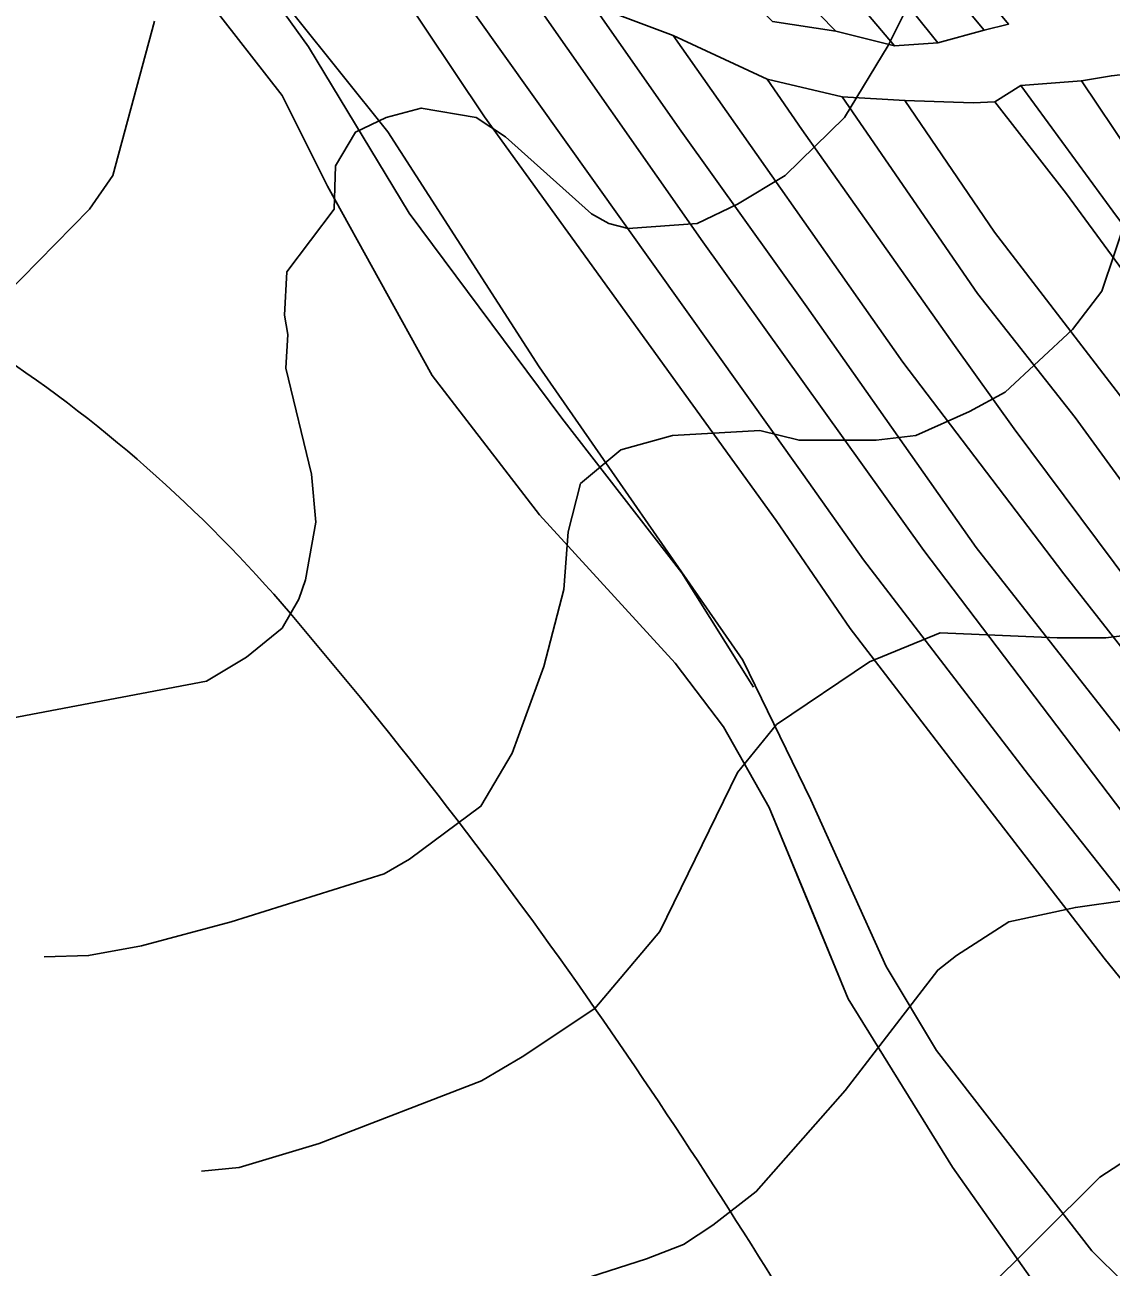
# Model space of a CAD drawing. Extents: x -510989 to -501240, y -1184665 to -1176098.
# Drawn here: x -505553.2 to -505327.6, y -1182632.7 to -1182374.7 of the extents above; entities that cross this region are included whole.
import ezdxf

# ---------------------------------------------------------------- set-up
doc = ezdxf.new("R2010")
doc.units = 0
for name, color, linetype in [('NAVRH_rozvodnice', 7, 'Continuous'), ('orna_puda', 7, 'Continuous'), ('ostatni_plocha_x_ostatni_komunikace', 7, 'Continuous'), ('popis', 7, 'Continuous'), ('STAV_povodi', 7, 'Continuous'), ('STAV_vyrazne_udolnice', 7, 'Continuous'), ('trvaly_travni_porost', 7, 'Continuous'), ('vrstevnice_01', 7, 'Continuous'), ('vrstevnice_02', 7, 'Continuous')]:
    doc.layers.add(name, color=color, linetype=linetype)

msp = doc.modelspace()

# ---------------------------------------------------------------- linework, layer by layer
at = {"layer": 'NAVRH_rozvodnice'}
for centre, radius, start, end in [((-505722.83, -1182688.68), 295.41, 40.4572, 56.9767), ((-506300.95, -1183181.69), 1055.19, 34.83178, 40.4572), ((-506495.39, -1183317), 1292.08, 30.66565, 34.83178)]:
    msp.add_arc(centre, radius, start, end, dxfattribs=at)
at = {"layer": 'orna_puda'}
for points in [[(-505572.74, -1182138.34), (-505551.04, -1182158.25), (-505501.06, -1182206.51), (-505459.63, -1182247.61), (-505434.63, -1182273.45), (-505386.54, -1182329.08), (-505348.89, -1182374.58), (-505353.99, -1182375.84), (-505383.8, -1182340.06), (-505432.05, -1182285.28), (-505440.88, -1182274.42), (-505461.13, -1182252.52), (-505527.32, -1182186.73), (-505550.22, -1182165.56), (-505566.35, -1182151.16)], [(-505566.35, -1182151.16), (-505550.22, -1182165.56), (-505527.32, -1182186.73), (-505461.13, -1182252.52), (-505440.88, -1182274.42), (-505432.05, -1182285.28), (-505383.8, -1182340.06), (-505353.99, -1182375.84), (-505363.58, -1182378.47), (-505378.73, -1182359.48), (-505416.78, -1182317.32), (-505436.54, -1182296), (-505458.49, -1182271.78), (-505528.84, -1182200.14), (-505556.2, -1182174.66)], [(-505556.2, -1182174.66), (-505528.84, -1182200.14), (-505458.49, -1182271.78), (-505436.54, -1182296), (-505416.78, -1182317.32), (-505378.73, -1182359.48), (-505363.58, -1182378.47), (-505372.62, -1182379.09), (-505379.9, -1182370.43), (-505423.31, -1182323.98), (-505439.36, -1182307.51), (-505483.05, -1182261.36), (-505497.81, -1182246.58), (-505534.54, -1182209.27), (-505563.19, -1182182.97)], [(-505580.26, -1182182.28), (-505545.18, -1182214.83), (-505496.59, -1182262.3), (-505474.45, -1182284.56), (-505384.77, -1182376.07), (-505397.92, -1182374.05), (-505418.27, -1182353.06), (-505437.11, -1182334.78), (-505466.09, -1182307.35), (-505534.87, -1182240.97), (-505580.88, -1182197.95)], [(-505563.19, -1182182.97), (-505534.54, -1182209.27), (-505497.81, -1182246.58), (-505483.05, -1182261.36), (-505439.36, -1182307.51), (-505423.31, -1182323.98), (-505379.9, -1182370.43), (-505372.62, -1182379.09), (-505384.77, -1182376.07), (-505474.45, -1182284.56), (-505496.59, -1182262.3), (-505545.18, -1182214.83), (-505580.26, -1182182.28)]]:
    msp.add_lwpolyline(points, dxfattribs=at)
at = {"layer": 'ostatni_plocha_x_ostatni_komunikace'}
for points in [[(-505267.53, -1182372), (-505277.58, -1182375.3), (-505288.82, -1182376.43), (-505301.57, -1182378.04), (-505310.73, -1182381.81), (-505315.63, -1182383.42), (-505321.58, -1182384.65), (-505327.53, -1182385.31), (-505333.76, -1182386.35), (-505346.33, -1182387.3), (-505351.72, -1182390.7), (-505356.26, -1182390.89), (-505370.42, -1182390.42), (-505383.45, -1182389.66), (-505399.03, -1182385.98), (-505418.57, -1182376.91), (-505435.19, -1182370.68)], [(-505397.92, -1182374.05), (-505384.77, -1182376.07), (-505372.62, -1182379.09), (-505363.58, -1182378.47), (-505353.99, -1182375.84), (-505348.89, -1182374.58)]]:
    msp.add_lwpolyline(points, dxfattribs=at)
at = {"layer": 'popis'}
msp.add_lwpolyline([(-505333.58, -1182650.08), (-505360.57, -1182611.94), (-505382.19, -1182577), (-505390.4, -1182557.12), (-505398.6, -1182537.25), (-505408.11, -1182520.53), (-505418.12, -1182507.31), (-505446.34, -1182476.48), (-505468.66, -1182447.55), (-505479.52, -1182427.88), (-505490.37, -1182408.2), (-505495.09, -1182398.81), (-505499.81, -1182389.43), (-505515.23, -1182369.61), (-505527.14, -1182350.33), (-505539.05, -1182331.06), (-505552.21, -1182317.51), (-505557.61, -1182314.6)], dxfattribs=at)
at = {"layer": 'STAV_povodi'}
for centre, radius, start, end in [((-505722.83, -1182688.68), 295.41, 40.4572, 56.9767), ((-506300.95, -1183181.69), 1055.19, 34.83178, 40.4572), ((-506495.39, -1183317), 1292.08, 30.66565, 34.83178)]:
    msp.add_arc(centre, radius, start, end, dxfattribs=at)
at = {"layer": 'STAV_vyrazne_udolnice'}
msp.add_lwpolyline([(-505518.03, -1182346.33), (-505494.32, -1182379.28), (-505473.42, -1182413.83), (-505441.67, -1182456.41), (-505416.75, -1182488.55), (-505401.88, -1182512.25)], dxfattribs=at)
at = {"layer": 'trvaly_travni_porost'}
for points in [[(-505517.54, -1182334.06), (-505504.23, -1182338.32), (-505489.5, -1182345.68), (-505476.25, -1182366.14), (-505457.74, -1182393.8), (-505397.19, -1182477.65), (-505381.79, -1182500.1), (-505359.57, -1182529.02), (-505329.03, -1182568.56), (-505291.97, -1182614.24), (-505267.23, -1182643.21), (-505247.7, -1182666.47), (-505271, -1182663.96), (-505290.2, -1182663.85), (-505311.86, -1182648.82), (-505331.6, -1182629.31), (-505363.84, -1182587.69), (-505374.34, -1182570.27), (-505389.96, -1182535.65), (-505404.12, -1182506.69), (-505446.41, -1182445.77), (-505477.83, -1182396.95), (-505497.35, -1182372.61)], [(-505489.5, -1182345.68), (-505472.31, -1182354.85), (-505391.53, -1182468.11), (-505379.03, -1182485.79), (-505344.76, -1182530.5), (-505308.27, -1182576.65), (-505288.44, -1182600.37), (-505272.59, -1182620.47), (-505239.91, -1182658.99), (-505238.73, -1182660.96), (-505247.7, -1182666.47), (-505267.23, -1182643.21), (-505291.97, -1182614.24), (-505329.03, -1182568.56), (-505359.57, -1182529.02), (-505381.79, -1182500.1), (-505397.19, -1182477.65), (-505457.74, -1182393.8), (-505476.25, -1182366.14)], [(-505472.31, -1182354.85), (-505450.12, -1182365.9), (-505412.39, -1182419.78), (-505366.49, -1182483.9), (-505322.12, -1182542.36), (-505283.39, -1182590.05), (-505270.38, -1182605.13), (-505255.85, -1182621.45), (-505233.85, -1182648.21), (-505235.5, -1182654.51), (-505239.91, -1182658.99), (-505272.59, -1182620.47), (-505288.44, -1182600.37), (-505308.27, -1182576.65), (-505344.76, -1182530.5), (-505379.03, -1182485.79), (-505391.53, -1182468.11)], [(-505450.12, -1182365.9), (-505435.19, -1182370.68), (-505416.91, -1182396.82), (-505390.83, -1182433.27), (-505355.59, -1182483.23), (-505307.85, -1182544.11), (-505276.04, -1182583.76), (-505250.95, -1182612.96), (-505230.87, -1182637.15), (-505233.85, -1182648.21), (-505255.85, -1182621.45), (-505270.38, -1182605.13), (-505283.39, -1182590.05), (-505322.12, -1182542.36), (-505366.49, -1182483.9), (-505412.39, -1182419.78)], [(-505435.19, -1182370.68), (-505418.57, -1182376.91), (-505370.89, -1182444.81), (-505337.39, -1182488.73), (-505269.23, -1182575.74), (-505244.42, -1182603.78), (-505222.06, -1182631.17), (-505230.87, -1182637.15), (-505250.95, -1182612.96), (-505276.04, -1182583.76), (-505307.85, -1182544.11), (-505355.59, -1182483.23), (-505390.83, -1182433.27), (-505416.91, -1182396.82)], [(-505418.57, -1182376.91), (-505399.03, -1182385.98), (-505391.82, -1182396.48), (-505360.13, -1182441.34), (-505347.75, -1182458.64), (-505323.46, -1182491.1), (-505261.42, -1182568.15), (-505242.33, -1182588.52), (-505208.69, -1182628.81), (-505222.06, -1182631.17), (-505244.42, -1182603.78), (-505269.23, -1182575.74), (-505337.39, -1182488.73), (-505370.89, -1182444.81)], [(-505327.53, -1182385.31), (-505321.58, -1182384.65), (-505305.11, -1182409.06), (-505269.81, -1182456.08), (-505244.07, -1182487.82), (-505225.26, -1182509.12), (-505198.36, -1182540.58), (-505171.23, -1182569.4), (-505151.55, -1182589.74), (-505152.1, -1182591.55), (-505155.64, -1182593.91), (-505161.22, -1182597.53), (-505208.36, -1182545.26), (-505227.53, -1182522.88), (-505257.56, -1182488.71), (-505270.81, -1182470.35), (-505301.51, -1182431.15), (-505323.67, -1182401.3), (-505333.76, -1182386.35)], [(-505399.03, -1182385.98), (-505383.45, -1182389.66), (-505355.36, -1182430.49), (-505335.06, -1182456.28), (-505303.04, -1182500.23), (-505272.15, -1182536.9), (-505255.17, -1182556.69), (-505240.13, -1182572.9), (-505195.03, -1182625.91), (-505208.69, -1182628.81), (-505242.33, -1182588.52), (-505261.42, -1182568.15), (-505323.46, -1182491.1), (-505347.75, -1182458.64), (-505360.13, -1182441.34), (-505391.82, -1182396.48)], [(-505351.72, -1182390.7), (-505346.33, -1182387.3), (-505326.46, -1182414.44), (-505276.71, -1182480.45), (-505246.44, -1182517.76), (-505170.98, -1182603.35), (-505175.78, -1182606.18), (-505252.67, -1182518.47), (-505284.54, -1182479.57), (-505315.9, -1182438.41), (-505336.86, -1182409.84)], [(-505346.33, -1182387.3), (-505333.76, -1182386.35), (-505323.67, -1182401.3), (-505301.51, -1182431.15), (-505270.81, -1182470.35), (-505257.56, -1182488.71), (-505227.53, -1182522.88), (-505208.36, -1182545.26), (-505161.22, -1182597.53), (-505170.98, -1182603.35), (-505246.44, -1182517.76), (-505276.71, -1182480.45), (-505326.46, -1182414.44)], [(-505383.45, -1182389.66), (-505370.42, -1182390.42), (-505351.79, -1182417.75), (-505290.98, -1182496.97), (-505263.13, -1182531.41), (-505248.11, -1182549.21), (-505210.47, -1182590.33), (-505185.12, -1182620.25), (-505195.03, -1182625.91), (-505240.13, -1182572.9), (-505255.17, -1182556.69), (-505272.15, -1182536.9), (-505303.04, -1182500.23), (-505335.06, -1182456.28), (-505355.36, -1182430.49)], [(-505356.26, -1182390.89), (-505351.72, -1182390.7), (-505336.86, -1182409.84), (-505315.9, -1182438.41), (-505284.54, -1182479.57), (-505252.67, -1182518.47), (-505175.78, -1182606.18), (-505179.29, -1182610.96), (-505185.12, -1182620.25), (-505210.47, -1182590.33), (-505248.11, -1182549.21), (-505263.13, -1182531.41), (-505290.98, -1182496.97), (-505351.79, -1182417.75), (-505370.42, -1182390.42)]]:
    msp.add_lwpolyline(points, close=True, dxfattribs=at)
for points in [[(-505333.58, -1182650.08), (-505360.57, -1182611.94), (-505382.19, -1182577), (-505398.6, -1182537.25), (-505408.11, -1182520.53), (-505418.12, -1182507.31), (-505446.34, -1182476.48), (-505468.66, -1182447.55), (-505490.37, -1182408.2), (-505499.81, -1182389.43), (-505515.23, -1182369.61)], [(-505497.35, -1182372.61), (-505477.83, -1182396.95), (-505446.41, -1182445.77), (-505404.12, -1182506.69), (-505389.96, -1182535.65), (-505374.34, -1182570.27), (-505363.84, -1182587.69), (-505331.6, -1182629.31), (-505311.86, -1182648.82)]]:
    msp.add_lwpolyline(points, dxfattribs=at)
at = {"layer": 'vrstevnice_01'}
for points in [[(-505573.59, -1182522), (-505515.5, -1182511), (-505507.19, -1182506), (-505499.81, -1182500), (-505496.31, -1182494), (-505494.91, -1182490), (-505492.81, -1182478), (-505493.69, -1182468), (-505499, -1182446), (-505498.59, -1182439), (-505499.31, -1182435), (-505498.81, -1182426), (-505489, -1182413), (-505488.69, -1182404), (-505484.59, -1182397), (-505478.19, -1182394), (-505470.91, -1182392), (-505459.5, -1182394), (-505453.41, -1182398), (-505435.5, -1182414), (-505431.91, -1182416), (-505427.91, -1182417), (-505413.59, -1182416), (-505405.19, -1182412), (-505395.31, -1182406), (-505383, -1182394), (-505373.91, -1182379), (-505365.91, -1182363)], [(-505465.79, -1182681.79), (-505446.91, -1182678), (-505384, -1182658), (-505366.69, -1182648), (-505355.09, -1182639), (-505329.91, -1182614), (-505314.5, -1182604), (-505278.09, -1182599), (-505260.5, -1182592), (-505246.31, -1182585), (-505233.31, -1182576), (-505218.5, -1182558), (-505194.69, -1182520), (-505186.5, -1182502), (-505178.59, -1182477), (-505175.59, -1182460), (-505168.91, -1182438), (-505160, -1182424), (-505147.09, -1182412), (-505131.42, -1182403.53)], [(-505516.52, -1182612.76), (-505508.69, -1182612), (-505492.09, -1182607), (-505458.41, -1182594), (-505449.91, -1182589), (-505434.81, -1182579), (-505421.31, -1182563), (-505405.19, -1182530), (-505397.09, -1182520), (-505377.81, -1182507), (-505363.09, -1182501), (-505338.81, -1182502), (-505328.69, -1182502), (-505320.41, -1182501)]]:
    msp.add_lwpolyline(points, dxfattribs=at)
at = {"layer": 'vrstevnice_02'}
for points in [[(-505314, -1182362), (-505319.19, -1182378), (-505320.59, -1182386), (-505322.41, -1182406), (-505324.09, -1182414), (-505329.5, -1182430), (-505335.59, -1182438), (-505349.59, -1182451), (-505357, -1182455), (-505368.19, -1182460), (-505376.41, -1182461), (-505392.41, -1182461), (-505400.59, -1182459), (-505418.69, -1182460), (-505429.41, -1182463), (-505437.81, -1182470), (-505440.41, -1182480), (-505441.31, -1182492)], [(-505526.31, -1182374), (-505535, -1182406), (-505539.81, -1182413), (-505557.5, -1182431)], [(-505441.31, -1182492), (-505445.41, -1182508), (-505452, -1182526), (-505458.5, -1182537), (-505473.31, -1182548), (-505478.59, -1182551), (-505510.41, -1182561), (-505529, -1182566), (-505540, -1182568), (-505549.21, -1182568.29)], [(-505449.09, -1182639), (-505424.09, -1182631), (-505416.41, -1182628), (-505410.31, -1182624), (-505401.31, -1182617), (-505382.81, -1182596), (-505363.59, -1182571), (-505359.69, -1182568), (-505348.81, -1182561), (-505335, -1182558), (-505313.5, -1182555)]]:
    msp.add_lwpolyline(points, dxfattribs=at)

doc.saveas('drawing.dxf')
